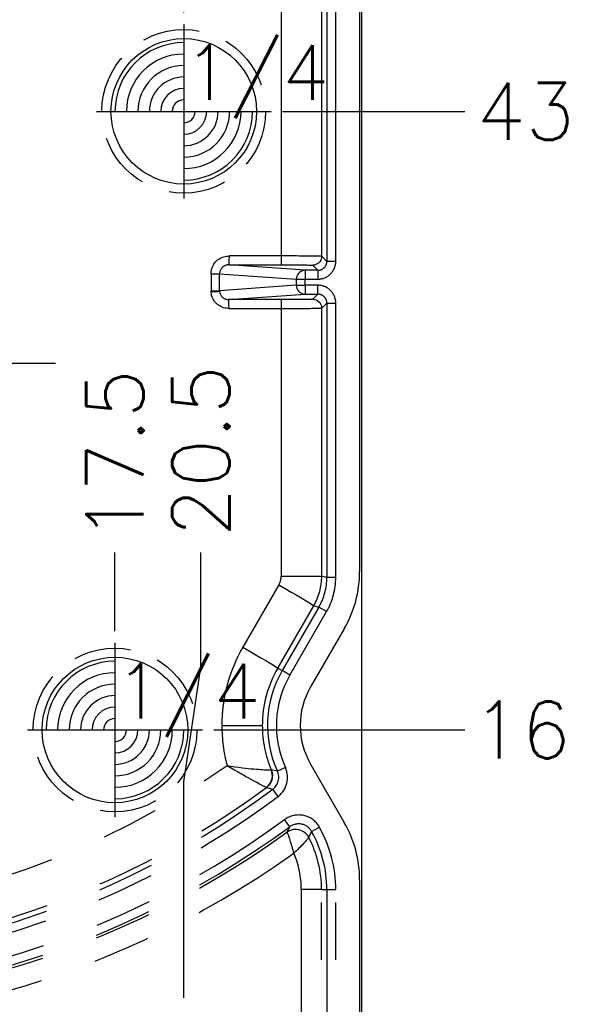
# Model space of a CAD drawing. Extents: x 2651 to 11825, y -3833 to 1075.
# Tile 428 of 656: x 4692 to 4716, y -3105 to -3062. Entities that reach past the tile are written whole.
import ezdxf

# ---------------------------------------------------------------- set-up
doc = ezdxf.new("R2010")
doc.units = 0
doc.header["$LTSCALE"] = 10
for name, pattern in [('CENTER', [2, 1.25, -0.25, 0.25, -0.25]), ('HIDDEN', [0.375, 0.25, -0.125]), ('PHANTOM', [2.5, 1.25, -0.25, 0.25, -0.25, 0.25, -0.25])]:
    doc.linetypes.add(name, pattern=pattern)
doc.layers.get('0').update_dxf_attribs({"linetype": 'CONTINUOUS'})
doc.layers.get('Defpoints').update_dxf_attribs({"linetype": 'CONTINUOUS'})
for name, color, linetype in [('COOL', 150, 'HIDDEN'), ('DIM', 3, 'CONTINUOUS'), ('LAYER_108', 7, 'CONTINUOUS'), ('PIN', 3, 'CONTINUOUS')]:
    doc.layers.add(name, color=color, linetype=linetype)
doc.styles.get("Standard").update_dxf_attribs({"font": 'romans.shx'})
doc.dimstyles.new('1-1', dxfattribs={"dimtxt": 2.5, "dimasz": 2.5, "dimexe": 1, "dimexo": 0.5, "dimtad": 0, "dimrnd": 1.38778e-17, "dimzin": 9, "dimdsep": 46, "dimtxsty": 'Standard', "dimblk": 'CLOSED', "dimcen": 0, "dimclrd": 3, "dimclre": 3, "dimclrt": 3, "dimazin": 2, "dimtfac": 0.75, "dimtofl": 0, "dimtmove": 0, "dimatfit": 3, "dimfxl": 0, "dimtolj": 1, "dimarcsym": 0})

# ---------------------------------------------------------------- blocks, each defined once
blk = doc.blocks.new('*U695', base_point=(716.1327, -4264.317))
blk.add_circle((716.1327, -4264.317), 0.5)
for radius, start, end in [(0.4724, 90, 180), (0.3937, 90, 180), (0.315, 90, 180), (0.2362, 90, 180), (0.1575, 90, 180), (0.0787, 90, 180), (0.0787, 270, 0), (0.1575, 270, 0), (0.2362, 270, 0), (0.315, 270, 0), (0.3937, 270, 0), (0.4724, 270, 0)]:
    blk.add_arc((716.1327, -4264.317), radius, start, end)
at = {"layer": 'PIN'}
for p, q in [((716.1327, -4263.717), (716.1327, -4264.917)), ((715.5327, -4264.317), (716.7327, -4264.317))]:
    blk.add_line(p, q, dxfattribs=at)
blk = doc.blocks.new('*U696', base_point=(713.1327, -4291.317))
blk.add_circle((713.1327, -4291.317), 0.5)
for radius, start, end in [(0.4724, 90, 180), (0.3937, 90, 180), (0.315, 90, 180), (0.2362, 90, 180), (0.1575, 90, 180), (0.0787, 90, 180), (0.0787, 270, 0), (0.1575, 270, 0), (0.2362, 270, 0), (0.315, 270, 0), (0.3937, 270, 0), (0.4724, 270, 0)]:
    blk.add_arc((713.1327, -4291.317), radius, start, end)
at = {"layer": 'PIN'}
for p, q in [((713.1327, -4290.717), (713.1327, -4291.917)), ((712.5327, -4291.317), (713.7327, -4291.317))]:
    blk.add_line(p, q, dxfattribs=at)
blk = doc.blocks.new('*D708')
at = {"layer": 'Defpoints', "color": 0}
for p in [(4694.434, -3046.655), (4694.434, -3051.548), (4678.934, -3109.358)]:
    blk.add_point(p, dxfattribs=at)
at = {"layer": 'DIM', "color": 3, "lineweight": -2}
blk.add_line((4694.434, -3051.048), (4694.434, -3046.655), dxfattribs=at)
at = {"layer": 'DIM', "color": 3, "insert": (4694.434, -3042.399), "char_height": 2.5, "attachment_point": 5, "rotation": 90}
blk.add_mtext('\\A1;15.5', dxfattribs=at)
blk = doc.blocks.new('_Closed')
at = {"color": 0, "linetype": 'ByBlock', "lineweight": -2}
for p, q in [((-1, 0.167), (0, 0)), ((-1, 0.167), (-1, -0.167)), ((0, 0), (-1, -0.167)), ((0, 0), (-1, 0))]:
    blk.add_line(p, q, dxfattribs=at)
blk = doc.blocks.new('*D709')
at = {"layer": 'Defpoints', "color": 0}
for p in [(4699.434, -3046.655), (4699.434, -3062.548), (4678.934, -3109.358)]:
    blk.add_point(p, dxfattribs=at)
at = {"layer": 'DIM', "color": 3, "lineweight": -2}
blk.add_line((4699.434, -3062.048), (4699.434, -3046.655), dxfattribs=at)
at = {"layer": 'DIM', "color": 3, "insert": (4699.434, -3042.221), "char_height": 2.5, "attachment_point": 5, "rotation": 90}
blk.add_mtext('\\A1;20.5', dxfattribs=at)
blk = doc.blocks.new('*D730')
at = {"layer": 'Defpoints', "color": 0}
for p in [(4700.244, -3093.358), (4711.69, -3093.358), (4678.934, -3109.358)]:
    blk.add_point(p, dxfattribs=at)
at = {"layer": 'DIM', "color": 3, "lineweight": -2}
blk.add_line((4700.744, -3093.358), (4711.69, -3093.358), dxfattribs=at)
at = {"layer": 'DIM', "color": 3, "insert": (4714.16, -3093.358), "char_height": 2.5, "attachment_point": 5}
blk.add_mtext('\\A1;16', dxfattribs=at)
blk = doc.blocks.new('*D731')
at = {"layer": 'Defpoints', "color": 0}
for p in [(4703.244, -3066.358), (4711.69, -3066.358), (4678.934, -3109.358)]:
    blk.add_point(p, dxfattribs=at)
at = {"layer": 'DIM', "color": 3, "lineweight": -2}
blk.add_line((4703.744, -3066.358), (4711.69, -3066.358), dxfattribs=at)
at = {"layer": 'DIM', "color": 3, "insert": (4714.339, -3066.358), "char_height": 2.5, "attachment_point": 5}
blk.add_mtext('\\A1;43', dxfattribs=at)
blk = doc.blocks.new('*D732')
at = {"layer": 'Defpoints', "color": 0}
for p in [(4697.609, -3055.358), (4711.69, -3055.358), (4678.934, -3109.358)]:
    blk.add_point(p, dxfattribs=at)
at = {"layer": 'DIM', "color": 3, "lineweight": -2}
blk.add_line((4698.109, -3055.358), (4711.69, -3055.358), dxfattribs=at)
at = {"layer": 'DIM', "color": 3, "insert": (4714.398, -3055.358), "char_height": 2.5, "attachment_point": 5}
blk.add_mtext('\\A1;54', dxfattribs=at)
blk = doc.blocks.new('*D733')
at = {"layer": 'Defpoints', "color": 0}
for p in [(4696.434, -3085.618), (4696.434, -3089.548), (4678.934, -3109.358)]:
    blk.add_point(p, dxfattribs=at)
at = {"layer": 'DIM', "color": 3, "lineweight": -2}
blk.add_line((4696.434, -3089.048), (4696.434, -3085.618), dxfattribs=at)
at = {"layer": 'DIM', "color": 3, "insert": (4696.434, -3081.362), "char_height": 2.5, "attachment_point": 5, "rotation": 90}
blk.add_mtext('\\A1;17.5', dxfattribs=at)
blk = doc.blocks.new('*D734')
at = {"layer": 'Defpoints', "color": 0}
for p in [(4700.184, -3085.618), (4699.434, -3105.548), (4678.934, -3109.358)]:
    blk.add_point(p, dxfattribs=at)
at = {"layer": 'DIM', "color": 3, "lineweight": -2}
for p, q in [((4700.184, -3090.618), (4700.184, -3085.618)), ((4699.434, -3095.618), (4700.184, -3090.618)), ((4699.434, -3105.048), (4699.434, -3095.618))]:
    blk.add_line(p, q, dxfattribs=at)
at = {"layer": 'DIM', "color": 3, "insert": (4700.184, -3081.184), "char_height": 2.5, "attachment_point": 5, "rotation": 90}
blk.add_mtext('\\A1;20.5', dxfattribs=at)
blk = doc.blocks.new('*D3356')
at = {"layer": 'Defpoints', "color": 0}
for p in [(4701.184, -3048.358), (4711.69, -3048.358), (4678.934, -3109.358)]:
    blk.add_point(p, dxfattribs=at)
at = {"layer": 'DIM', "color": 3, "lineweight": -2}
blk.add_line((4701.684, -3048.358), (4711.69, -3048.358), dxfattribs=at)
at = {"layer": 'DIM', "color": 3, "insert": (4713.922, -3048.358), "char_height": 2.5, "attachment_point": 5}
blk.add_mtext('\\A1;61', dxfattribs=at)

msp = doc.modelspace()

# ---------------------------------------------------------------- linework, layer by layer
at = {"layer": 'COOL', "color": 1, "linetype": 'CENTER'}
msp.add_line((4693.834, -3077.358), (4671.034, -3077.358), dxfattribs=at)
at = {"layer": 'LAYER_108', "color": 0, "linetype": 'Continuous'}
for p, q in [((4707.184, -3054.358), (4707.184, -3164.358)), ((4707.103, -3060.78), (4707.103, -3086.436)), ((4706.433, -3088.936), (4704.964, -3091.481)), ((4704.964, -3094.849), (4706.433, -3097.395)), ((4707.103, -3099.895), (4707.103, -3118.821))]:
    msp.add_line(p, q, dxfattribs=at)
at = {"layer": 'LAYER_108', "color": 253, "linetype": 'PHANTOM'}
for p, q in [((4703.685, -3060.78), (4703.685, -3072.67)), ((4705.451, -3072.683), (4705.451, -3060.78)), ((4705.675, -3060.78), (4705.675, -3072.906)), ((4706.064, -3072.906), (4706.064, -3060.78)), ((4703.685, -3072.67), (4701.407, -3072.67)), ((4705.675, -3072.906), (4705.451, -3072.683)), ((4706.064, -3072.906), (4705.675, -3072.906)), ((4701.397, -3073.058), (4703.675, -3073.059)), ((4704.727, -3073.295), (4701.397, -3073.058)), ((4705.286, -3073.295), (4704.727, -3073.295)), ((4704.727, -3073.295), (4704.727, -3073.683)), ((4705.063, -3073.071), (4705.286, -3073.295)), ((4705.286, -3073.295), (4705.286, -3073.683)), ((4700.622, -3073.446), (4700.622, -3074.186)), ((4700.622, -3073.446), (4700.998, -3073.446)), ((4700.998, -3074.186), (4700.998, -3073.446)), ((4700.998, -3073.446), (4704.341, -3073.683)), ((4704.341, -3073.683), (4704.341, -3073.949)), ((4704.341, -3073.683), (4704.727, -3073.683)), ((4704.727, -3073.683), (4705.286, -3073.683)), ((4704.727, -3073.949), (4704.727, -3073.683)), ((4700.623, -3074.231), (4700.622, -3074.186)), ((4700.622, -3074.186), (4700.998, -3074.186)), ((4704.341, -3073.949), (4700.998, -3074.186)), ((4700.998, -3074.186), (4700.998, -3074.209)), ((4704.341, -3073.949), (4704.727, -3073.949)), ((4705.286, -3073.949), (4704.727, -3073.949)), ((4704.727, -3073.949), (4704.727, -3074.338)), ((4705.286, -3074.338), (4705.286, -3073.949)), ((4701.397, -3074.574), (4704.727, -3074.338)), ((4703.675, -3074.574), (4701.397, -3074.574)), ((4704.727, -3074.338), (4705.286, -3074.338)), ((4705.286, -3074.338), (4705.063, -3074.561)), ((4701.407, -3074.963), (4703.685, -3074.962)), ((4703.685, -3074.962), (4703.685, -3086.639)), ((4705.451, -3074.95), (4705.675, -3074.726)), ((4705.451, -3086.639), (4705.451, -3074.95)), ((4705.675, -3074.726), (4705.675, -3086.699)), ((4705.675, -3074.726), (4706.064, -3074.726)), ((4706.064, -3086.699), (4706.064, -3074.726)), ((4703.685, -3086.639), (4705.451, -3086.639)), ((4705.675, -3086.699), (4705.451, -3086.639)), ((4706.064, -3086.699), (4705.675, -3086.699)), ((4703.581, -3087.027), (4702.01, -3089.749)), ((4703.533, -3090.655), (4705.104, -3087.934)), ((4705.328, -3087.994), (4703.727, -3090.767)), ((4705.104, -3087.934), (4705.328, -3087.994)), ((4705.664, -3088.188), (4705.328, -3087.994)), ((4704.063, -3090.962), (4705.664, -3088.188)), ((4703.533, -3090.655), (4703.727, -3090.767)), ((4704.063, -3090.962), (4703.727, -3090.767)), ((4701.094, -3093.165), (4702.86, -3093.165)), ((4703.249, -3095.102), (4703.249, -3095.102)), ((4703.517, -3095.157), (4703.249, -3095.102)), ((4703.871, -3094.996), (4703.517, -3095.157)), ((4703.036, -3095.873), (4703.036, -3095.873)), ((4703.036, -3095.873), (4703.315, -3095.945)), ((4703.548, -3096.256), (4703.315, -3095.945)), ((4704.062, -3097.58), (4703.833, -3097.267)), ((4704.062, -3097.58), (4703.932, -3097.818)), ((4703.932, -3097.818), (4703.933, -3097.818)), ((4704.886, -3098.044), (4705.009, -3097.785)), ((4705.009, -3097.785), (4705.348, -3097.594)), ((4704.886, -3098.044), (4704.886, -3098.044)), ((4704.561, -3100.326), (4704.561, -3118.39)), ((4705.444, -3100.326), (4704.561, -3100.326)), ((4705.444, -3118.39), (4705.444, -3100.326)), ((4705.444, -3100.326), (4705.675, -3100.326)), ((4705.675, -3100.326), (4705.675, -3118.39)), ((4705.675, -3100.326), (4706.064, -3100.326)), ((4706.064, -3118.39), (4706.064, -3100.326))]:
    msp.add_line(p, q, dxfattribs=at)
for points in [[(4700.622, -3073.446, 0), (4700.624, -3073.396, 0), (4700.629, -3073.345, 0), (4700.637, -3073.294, 0), (4700.65, -3073.242, 0), (4700.666, -3073.19, 0), (4700.686, -3073.139, 0), (4700.71, -3073.088, 0), (4700.742, -3073.034, 0), (4700.777, -3072.982, 0), (4700.818, -3072.933, 0), (4700.862, -3072.887, 0), (4700.91, -3072.845, 0), (4700.961, -3072.807, 0), (4701.014, -3072.774, 0), (4701.069, -3072.745, 0), (4701.126, -3072.721, 0), (4701.184, -3072.702, 0), (4701.24, -3072.687, 0), (4701.297, -3072.677, 0), (4701.352, -3072.672, 0), (4701.407, -3072.67, 0)], [(4701.407, -3072.67, 0), (4701.407, -3072.737, 0), (4701.406, -3072.803, 0), (4701.405, -3072.864, 0), (4701.404, -3072.92, 0), (4701.403, -3072.967, 0), (4701.402, -3073.006, 0), (4701.4, -3073.035, 0), (4701.398, -3073.052, 0), (4701.397, -3073.058, 0)], [(4703.685, -3072.67, 0), (4703.685, -3072.738, 0), (4703.685, -3072.803, 0), (4703.684, -3072.865, 0), (4703.683, -3072.92, 0), (4703.682, -3072.968, 0), (4703.68, -3073.007, 0), (4703.679, -3073.035, 0), (4703.677, -3073.053, 0), (4703.675, -3073.059, 0)], [(4705.451, -3072.683, 0), (4705.444, -3072.682, 0), (4705.426, -3072.681, 0), (4705.397, -3072.68, 0), (4705.359, -3072.679, 0), (4705.311, -3072.678, 0), (4705.256, -3072.677, 0), (4705.193, -3072.677, 0), (4705.123, -3072.676, 0), (4705.048, -3072.675, 0), (4704.968, -3072.675, 0), (4704.884, -3072.674, 0), (4704.796, -3072.673, 0), (4704.687, -3072.673, 0), (4704.575, -3072.672, 0), (4704.461, -3072.672, 0), (4704.347, -3072.671, 0), (4704.232, -3072.671, 0), (4704.119, -3072.671, 0), (4704.007, -3072.671, 0), (4703.897, -3072.67, 0), (4703.789, -3072.67, 0), (4703.685, -3072.67, 0)], [(4705.451, -3072.683, 0), (4705.446, -3072.75, 0), (4705.428, -3072.815, 0), (4705.399, -3072.877, 0), (4705.361, -3072.932, 0), (4705.313, -3072.98, 0), (4705.257, -3073.019, 0), (4705.196, -3073.048, 0), (4705.13, -3073.065, 0), (4705.063, -3073.071, 0)], [(4701.397, -3073.058, 0), (4701.364, -3073.06, 0), (4701.333, -3073.063, 0), (4701.303, -3073.069, 0), (4701.275, -3073.077, 0), (4701.249, -3073.086, 0), (4701.224, -3073.096, 0), (4701.202, -3073.107, 0), (4701.181, -3073.12, 0), (4701.162, -3073.132, 0), (4701.144, -3073.145, 0), (4701.129, -3073.158, 0), (4701.114, -3073.172, 0), (4701.1, -3073.186, 0), (4701.087, -3073.201, 0), (4701.075, -3073.217, 0), (4701.063, -3073.233, 0), (4701.049, -3073.255, 0), (4701.037, -3073.277, 0), (4701.027, -3073.301, 0), (4701.016, -3073.329, 0), (4701.008, -3073.358, 0), (4701.002, -3073.387, 0), (4700.999, -3073.417, 0), (4700.998, -3073.446, 0)], [(4703.675, -3073.059, 0), (4703.765, -3073.059, 0), (4703.856, -3073.059, 0), (4703.948, -3073.059, 0), (4704.041, -3073.059, 0), (4704.134, -3073.06, 0), (4704.225, -3073.06, 0), (4704.315, -3073.06, 0), (4704.411, -3073.061, 0), (4704.503, -3073.061, 0), (4704.59, -3073.062, 0), (4704.671, -3073.063, 0), (4704.746, -3073.063, 0), (4704.814, -3073.064, 0), (4704.873, -3073.065, 0), (4704.925, -3073.066, 0), (4704.968, -3073.067, 0), (4705.003, -3073.068, 0), (4705.029, -3073.069, 0), (4705.048, -3073.069, 0), (4705.059, -3073.07, 0), (4705.063, -3073.071, 0)], [(4704.727, -3073.295, 0), (4704.66, -3073.301, 0), (4704.595, -3073.318, 0), (4704.534, -3073.347, 0), (4704.479, -3073.386, 0), (4704.431, -3073.434, 0), (4704.393, -3073.489, 0), (4704.364, -3073.551, 0), (4704.347, -3073.616, 0), (4704.341, -3073.683, 0)], [(4700.623, -3074.231, 0), (4700.691, -3074.227, 0), (4700.755, -3074.224, 0), (4700.816, -3074.22, 0), (4700.87, -3074.217, 0), (4700.917, -3074.214, 0), (4700.954, -3074.212, 0), (4700.981, -3074.21, 0), (4700.997, -3074.209, 0), (4700.998, -3074.209, 0)], [(4701.407, -3074.963, 0), (4701.35, -3074.961, 0), (4701.292, -3074.954, 0), (4701.233, -3074.943, 0), (4701.173, -3074.928, 0), (4701.115, -3074.907, 0), (4701.057, -3074.881, 0), (4701.004, -3074.853, 0), (4700.953, -3074.82, 0), (4700.904, -3074.783, 0), (4700.859, -3074.742, 0), (4700.816, -3074.698, 0), (4700.778, -3074.651, 0), (4700.743, -3074.601, 0), (4700.713, -3074.55, 0), (4700.688, -3074.497, 0), (4700.666, -3074.443, 0), (4700.649, -3074.39, 0), (4700.637, -3074.336, 0), (4700.628, -3074.283, 0), (4700.623, -3074.231, 0)], [(4700.998, -3074.209, 0), (4701.001, -3074.237, 0), (4701.006, -3074.265, 0), (4701.013, -3074.293, 0), (4701.022, -3074.32, 0), (4701.033, -3074.347, 0), (4701.047, -3074.373, 0), (4701.063, -3074.399, 0), (4701.081, -3074.423, 0), (4701.101, -3074.447, 0), (4701.123, -3074.469, 0), (4701.144, -3074.487, 0), (4701.169, -3074.505, 0), (4701.198, -3074.523, 0), (4701.23, -3074.539, 0), (4701.254, -3074.549, 0), (4701.279, -3074.557, 0), (4701.307, -3074.564, 0), (4701.335, -3074.57, 0), (4701.365, -3074.573, 0), (4701.397, -3074.574, 0)], [(4704.341, -3073.949, 0), (4704.347, -3074.017, 0), (4704.364, -3074.082, 0), (4704.393, -3074.143, 0), (4704.431, -3074.199, 0), (4704.479, -3074.247, 0), (4704.534, -3074.286, 0), (4704.595, -3074.314, 0), (4704.66, -3074.332, 0), (4704.727, -3074.338, 0)], [(4701.407, -3074.963, 0), (4701.407, -3074.895, 0), (4701.406, -3074.83, 0), (4701.405, -3074.768, 0), (4701.404, -3074.713, 0), (4701.403, -3074.665, 0), (4701.402, -3074.626, 0), (4701.4, -3074.598, 0), (4701.398, -3074.58, 0), (4701.397, -3074.574, 0)], [(4705.063, -3074.561, 0), (4705.059, -3074.562, 0), (4705.05, -3074.563, 0), (4705.034, -3074.564, 0), (4705.011, -3074.564, 0), (4704.982, -3074.565, 0), (4704.946, -3074.566, 0), (4704.903, -3074.567, 0), (4704.848, -3074.568, 0), (4704.785, -3074.569, 0), (4704.714, -3074.569, 0), (4704.637, -3074.57, 0), (4704.553, -3074.571, 0), (4704.464, -3074.571, 0), (4704.37, -3074.572, 0), (4704.272, -3074.572, 0), (4704.172, -3074.573, 0), (4704.071, -3074.573, 0), (4703.971, -3074.573, 0), (4703.871, -3074.573, 0), (4703.772, -3074.574, 0), (4703.675, -3074.574, 0)], [(4703.675, -3074.574, 0), (4703.677, -3074.58, 0), (4703.679, -3074.598, 0), (4703.68, -3074.627, 0), (4703.682, -3074.667, 0), (4703.683, -3074.715, 0), (4703.684, -3074.771, 0), (4703.685, -3074.832, 0), (4703.685, -3074.898, 0), (4703.685, -3074.962, 0)], [(4705.063, -3074.561, 0), (4705.13, -3074.567, 0), (4705.196, -3074.585, 0), (4705.257, -3074.613, 0), (4705.313, -3074.652, 0), (4705.361, -3074.7, 0), (4705.399, -3074.756, 0), (4705.428, -3074.817, 0), (4705.446, -3074.882, 0), (4705.451, -3074.95, 0)], [(4703.685, -3074.962, 0), (4703.824, -3074.962, 0), (4703.962, -3074.961, 0), (4704.098, -3074.96, 0), (4704.231, -3074.96, 0), (4704.361, -3074.959, 0), (4704.487, -3074.958, 0), (4704.607, -3074.958, 0), (4704.722, -3074.957, 0), (4704.83, -3074.957, 0), (4704.931, -3074.956, 0), (4705.025, -3074.955, 0), (4705.111, -3074.955, 0), (4705.188, -3074.954, 0), (4705.255, -3074.954, 0), (4705.313, -3074.953, 0), (4705.362, -3074.952, 0), (4705.4, -3074.952, 0), (4705.428, -3074.951, 0), (4705.445, -3074.95, 0), (4705.451, -3074.95, 0)], [(4703.581, -3087.027, 0), (4703.853, -3087.185, 0), (4704.115, -3087.338, 0), (4704.36, -3087.481, 0), (4704.579, -3087.611, 0), (4704.767, -3087.722, 0), (4704.917, -3087.813, 0), (4705.025, -3087.88, 0), (4705.088, -3087.921, 0), (4705.104, -3087.934, 0)], [(4702.01, -3089.749, 0), (4702.282, -3089.906, 0), (4702.544, -3090.059, 0), (4702.788, -3090.202, 0), (4703.008, -3090.332, 0), (4703.195, -3090.444, 0), (4703.346, -3090.534, 0), (4703.454, -3090.601, 0), (4703.517, -3090.642, 0), (4703.533, -3090.655, 0)], [(4701.32, -3094.909, 0), (4701.472, -3094.998, 0), (4701.622, -3095.085, 0), (4701.771, -3095.171, 0), (4701.917, -3095.254, 0), (4702.033, -3095.319, 0), (4702.145, -3095.382, 0), (4702.254, -3095.442, 0), (4702.36, -3095.5, 0), (4702.461, -3095.556, 0), (4702.541, -3095.599, 0), (4702.617, -3095.641, 0), (4702.689, -3095.679, 0), (4702.756, -3095.716, 0), (4702.817, -3095.749, 0), (4702.872, -3095.778, 0), (4702.92, -3095.804, 0), (4702.96, -3095.827, 0), (4702.993, -3095.845, 0), (4703.016, -3095.859, 0), (4703.031, -3095.868, 0), (4703.036, -3095.873, 0)], [(4701.32, -3094.909, 0), (4701.494, -3094.937, 0), (4701.665, -3094.962, 0), (4701.834, -3094.985, 0), (4702, -3095.007, 0), (4702.131, -3095.022, 0), (4702.257, -3095.036, 0), (4702.379, -3095.048, 0), (4702.497, -3095.059, 0), (4702.61, -3095.068, 0), (4702.7, -3095.075, 0), (4702.784, -3095.08, 0), (4702.864, -3095.085, 0), (4702.938, -3095.09, 0), (4703.005, -3095.093, 0), (4703.066, -3095.096, 0), (4703.119, -3095.098, 0), (4703.164, -3095.1, 0), (4703.2, -3095.101, 0), (4703.226, -3095.102, 0), (4703.242, -3095.102, 0), (4703.249, -3095.102, 0)], [(4703.249, -3095.102, 0), (4703.283, -3095.21, 0), (4703.298, -3095.322, 0), (4703.294, -3095.435, 0), (4703.27, -3095.545, 0), (4703.227, -3095.649, 0), (4703.166, -3095.745, 0), (4703.09, -3095.828, 0), (4703.036, -3095.873, 0)], [(4703.036, -3095.873, 0), (4703.121, -3095.798, 0), (4703.191, -3095.71, 0), (4703.245, -3095.611, 0), (4703.281, -3095.504, 0), (4703.298, -3095.392, 0), (4703.295, -3095.279, 0), (4703.273, -3095.169, 0), (4703.249, -3095.102, 0)], [(4704.886, -3098.044, 0), (4704.826, -3097.949, 0), (4704.749, -3097.865, 0), (4704.66, -3097.797, 0), (4704.56, -3097.744, 0), (4704.452, -3097.71, 0), (4704.34, -3097.695, 0), (4704.227, -3097.7, 0), (4704.117, -3097.725, 0), (4704.013, -3097.768, 0), (4703.932, -3097.818, 0)], [(4704.886, -3098.044, 0), (4704.826, -3097.949, 0), (4704.749, -3097.866, 0), (4704.66, -3097.797, 0), (4704.56, -3097.745, 0), (4704.452, -3097.711, 0), (4704.34, -3097.697, 0), (4704.228, -3097.701, 0), (4704.117, -3097.726, 0), (4704.013, -3097.769, 0), (4703.933, -3097.818, 0)], [(4703.933, -3097.818, 0), (4703.937, -3097.824, 0), (4703.943, -3097.835, 0), (4703.95, -3097.853, 0), (4703.96, -3097.877, 0), (4703.971, -3097.906, 0), (4703.984, -3097.941, 0), (4703.997, -3097.979, 0), (4704.011, -3098.02, 0), (4704.027, -3098.066, 0), (4704.044, -3098.115, 0), (4704.061, -3098.168, 0), (4704.081, -3098.23, 0), (4704.102, -3098.296, 0), (4704.124, -3098.364, 0), (4704.146, -3098.436, 0), (4704.168, -3098.509, 0), (4704.19, -3098.583, 0), (4704.212, -3098.658, 0), (4704.234, -3098.734, 0)], [(4704.886, -3098.044, 0), (4704.885, -3098.048, 0), (4704.88, -3098.055, 0), (4704.872, -3098.065, 0), (4704.861, -3098.08, 0), (4704.847, -3098.097, 0), (4704.83, -3098.118, 0), (4704.809, -3098.142, 0), (4704.784, -3098.171, 0), (4704.756, -3098.204, 0), (4704.724, -3098.239, 0), (4704.689, -3098.277, 0), (4704.652, -3098.317, 0), (4704.608, -3098.365, 0), (4704.561, -3098.414, 0), (4704.511, -3098.465, 0), (4704.459, -3098.518, 0), (4704.405, -3098.571, 0), (4704.349, -3098.625, 0), (4704.292, -3098.68, 0), (4704.234, -3098.734, 0)]]:
    msp.add_polyline3d(points, dxfattribs=at)
at = {"layer": 'LAYER_108', "color": 6, "linetype": 'HIDDEN'}
for centre in [(4699.434, -3066.358), (4696.434, -3093.358)]:
    msp.add_circle(centre, 3.57, dxfattribs=at)
at = {"layer": 'LAYER_108', "color": 0, "linetype": 'Continuous'}
for centre in [(4699.434, -3066.358), (4696.434, -3093.358)]:
    msp.add_circle(centre, 3.175, dxfattribs=at)
at = {"layer": 'LAYER_108', "color": 253, "linetype": 'PHANTOM'}
for centre, radius, start, end in [((4705.286, -3072.906), 0.389, 269.9953, 0.0047), ((4705.286, -3072.906), 0.777, 269.9997, 0.0003), ((4705.286, -3074.726), 0.777, 359.9997, 90.0003), ((4705.286, -3074.726), 0.389, 359.9953, 90.0047), ((4702.908, -3086.639), 0.777, 329.993, 359.9997), ((4702.861, -3086.639), 2.591, 330.0001, 359.9977), ((4703.084, -3086.699), 2.591, 330.0012, 359.9988), ((4703.084, -3086.699), 2.979, 330, 0), ((4707.926, -3093.165), 6.832, 149.9935, 180), ((4707.879, -3093.165), 5.019, 149.9914, 179.9997), ((4707.88, -3093.165), 4.796, 150, 204.5316), ((4707.88, -3093.165), 4.408, 150, 204.5316), ((4707.926, -3093.165), 6.832, 180, 194.7855), ((4707.879, -3093.165), 5.019, 180.0003, 202.7), ((4680.422, -3065.201), 36.322, 263.7991, 305.1242), ((4702.928, -3095.426), 0.648, 306.7518, 24.5203), ((4702.928, -3095.426), 1.036, 306.7426, 24.5311), ((4680.366, -3065.201), 38.365, 263.8121, 306.7396), ((4680.375, -3065.201), 38.136, 263.7999, 306.4583), ((4680.366, -3065.201), 38.753, 263.8121, 306.7396), ((4680.366, -3065.201), 39.735, 263.7932, 306.1972), ((4704.445, -3098.103), 1.036, 29.3807, 126.1994), ((4704.445, -3098.103), 0.648, 29.3805, 126.2025), ((4680.366, -3065.201), 40.124, 263.7932, 306.1972), ((4680.362, -3065.201), 40.242, 263.8182, 305.8538), ((4700.497, -3100.326), 5.178, 0, 29.3797), ((4700.497, -3100.326), 5.567, 0, 29.3797), ((4700.498, -3100.326), 4.946, 360, 27.4671), ((4680.385, -3065.201), 41.149, 263.8181, 305.4203), ((4700.521, -3100.326), 4.039, 0, 23.2053)]:
    msp.add_arc(centre, radius, start, end, dxfattribs=at)
at = {"layer": 'LAYER_108', "color": 0, "linetype": 'Continuous'}
for centre, radius, start, end in [((4702.103, -3086.436), 5, 330, 0), ((4707.88, -3093.165), 3.368, 150, 210), ((4702.103, -3099.895), 5, 0, 30)]:
    msp.add_arc(centre, radius, start, end, dxfattribs=at)

# ---------------------------------------------------------------- block references
at = {"layer": 'PIN', "xscale": 6.35, "yscale": 6.35, "zscale": 6.35}
for name, p in [('*U695', (4699.434, -3066.358)), ('*U696', (4696.434, -3093.358))]:
    msp.add_blockref(name, p, dxfattribs=at)

# ---------------------------------------------------------------- texts
at = {"layer": 'PIN', "color": 4}
for p in [(4699.434, -3065.858), (4696.434, -3092.858)]:
    msp.add_text('1/4', height=2.3813, dxfattribs=at).set_placement(p)

# ---------------------------------------------------------------- dimensions: what is measured, and where the dimension line sits
at = {"layer": 'DIM'}
for feature_location, offset, dtype, picture, middle in [((4699.434, -3062.548), (0, 15.893), 1, '*D709', (4699.434, -3042.221)), ((4694.434, -3051.548), (0, 4.893), 1, '*D708', (4694.434, -3042.399)), ((4701.184, -3048.358), (10.506, 0), 0, '*D3356', (4713.922, -3048.358)), ((4697.609, -3055.358), (14.081, 0), 0, '*D732', (4714.398, -3055.358)), ((4703.244, -3066.358), (8.446, 0), 0, '*D731', (4714.339, -3066.358)), ((4699.434, -3105.548), (0.75, 19.93), 1, '*D734', (4700.184, -3081.184)), ((4696.434, -3089.548), (0, 3.93), 1, '*D733', (4696.434, -3081.362)), ((4700.244, -3093.358), (11.446, 0), 0, '*D730', (4714.16, -3093.358))]:
    dim = msp.add_ordinate_dim(feature_location=feature_location, offset=offset, dtype=dtype, origin=(4678.934, -3109.358), dimstyle='1-1', dxfattribs=at)
    dim.commit()
    dim.dimension.update_dxf_attribs({"geometry": picture, "text_midpoint": middle})

doc.saveas('drawing.dxf')
